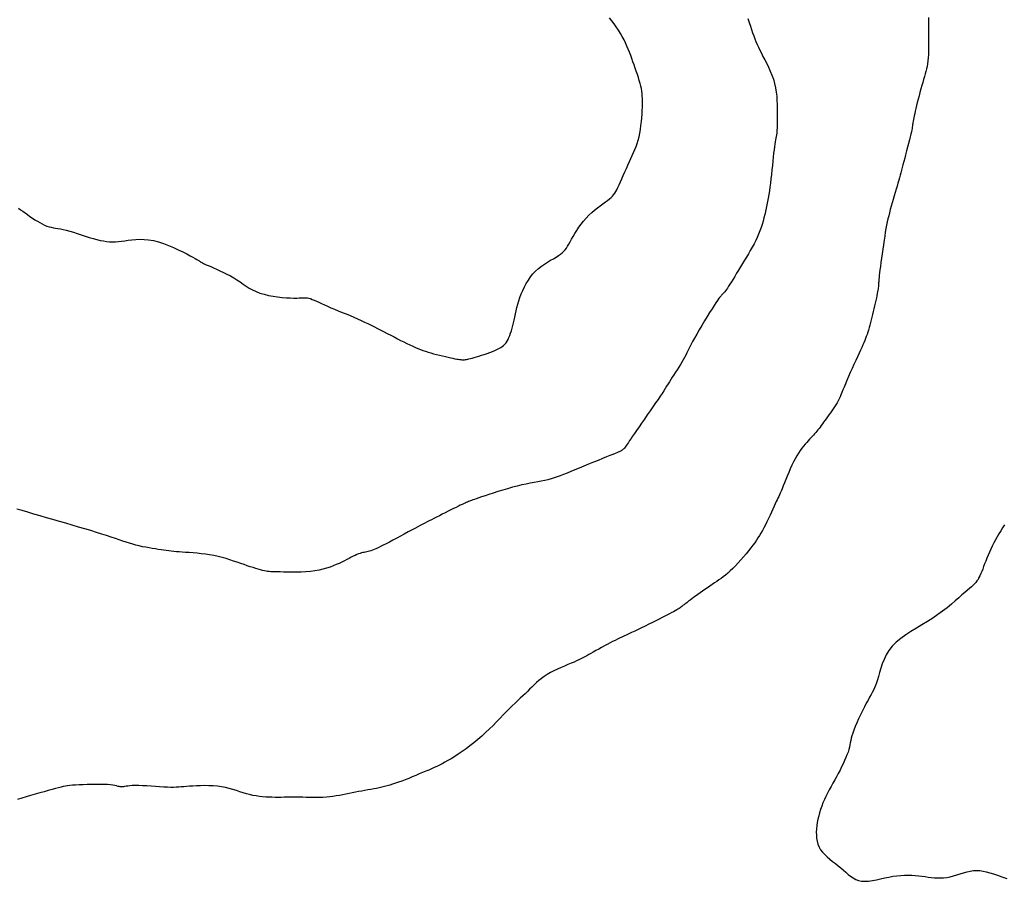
# Model space of a CAD drawing. Header units: millimetres. Extents: x 32690613 to 32693367, y 5343692 to 5344708.
# Tile 839 of 1009: x 32693023 to 32693042, y 5344300 to 5344316. Entities that reach past the tile are written whole.
import ezdxf

# ---------------------------------------------------------------- set-up
doc = ezdxf.new("R2010")
doc.units = ezdxf.units.MM
doc.header["$LTSCALE"] = 20
for name, color, linetype in [('02-DGM_HL_490.50', 52, 'Continuous'), ('02-DGM_HL_491.00', 62, 'Continuous'), ('02-DGM_HL_491.50', 72, 'Continuous'), ('02-DGM_HL_492.00', 82, 'Continuous')]:
    doc.layers.add(name, color=color, linetype=linetype)

msp = doc.modelspace()

# ---------------------------------------------------------------- linework, layer by layer
at = {"layer": '02-DGM_HL_490.50', "elevation": 490.5, "flags": 128}
msp.add_lwpolyline([(32693022.765, 5344312.649), (32693022.808, 5344312.619), (32693022.852, 5344312.587), (32693022.897, 5344312.555), (32693022.943, 5344312.522), (32693022.99, 5344312.489), (32693023.038, 5344312.456), (32693023.087, 5344312.424), (32693023.135, 5344312.394), (32693023.183, 5344312.366), (32693023.23, 5344312.341), (32693023.276, 5344312.319), (32693023.321, 5344312.301), (32693023.363, 5344312.286), (32693023.405, 5344312.276), (32693023.447, 5344312.267), (32693023.491, 5344312.259), (32693023.537, 5344312.252), (32693023.586, 5344312.243), (32693023.64, 5344312.232), (32693023.7, 5344312.218), (32693023.767, 5344312.2), (32693023.838, 5344312.178), (32693023.914, 5344312.155), (32693023.992, 5344312.13), (32693024.07, 5344312.104), (32693024.148, 5344312.08), (32693024.224, 5344312.057), (32693024.296, 5344312.037), (32693024.363, 5344312.021), (32693024.425, 5344312.009), (32693024.485, 5344312.001), (32693024.543, 5344311.995), (32693024.599, 5344311.993), (32693024.656, 5344311.994), (32693024.715, 5344311.998), (32693024.775, 5344312.004), (32693024.839, 5344312.013), (32693024.907, 5344312.023), (32693024.979, 5344312.032), (32693025.054, 5344312.039), (32693025.133, 5344312.042), (32693025.217, 5344312.041), (32693025.305, 5344312.033), (32693025.398, 5344312.017), (32693025.495, 5344311.992), (32693025.594, 5344311.96), (32693025.693, 5344311.922), (32693025.791, 5344311.881), (32693025.884, 5344311.839), (32693025.97, 5344311.797), (32693026.048, 5344311.757), (32693026.115, 5344311.722), (32693026.169, 5344311.693), (32693026.212, 5344311.669), (32693026.244, 5344311.651), (32693026.268, 5344311.637), (32693026.286, 5344311.626), (32693026.299, 5344311.617), (32693026.308, 5344311.61), (32693026.315, 5344311.605), (32693026.323, 5344311.599), (32693026.331, 5344311.594), (32693026.342, 5344311.587), (32693026.356, 5344311.58), (32693026.374, 5344311.571), (32693026.398, 5344311.56), (32693026.429, 5344311.546), (32693026.468, 5344311.529), (32693026.515, 5344311.509), (32693026.57, 5344311.485), (32693026.63, 5344311.459), (32693026.695, 5344311.43), (32693026.763, 5344311.398), (32693026.832, 5344311.364), (32693026.899, 5344311.328), (32693026.965, 5344311.29), (32693027.028, 5344311.251), (32693027.087, 5344311.21), (32693027.146, 5344311.17), (32693027.206, 5344311.131), (32693027.267, 5344311.092), (32693027.331, 5344311.057), (32693027.399, 5344311.024), (32693027.474, 5344310.994), (32693027.556, 5344310.97), (32693027.642, 5344310.949), (32693027.731, 5344310.932), (32693027.821, 5344310.919), (32693027.908, 5344310.909), (32693027.992, 5344310.902), (32693028.068, 5344310.898), (32693028.136, 5344310.896), (32693028.193, 5344310.896), (32693028.241, 5344310.898), (32693028.281, 5344310.9), (32693028.316, 5344310.902), (32693028.346, 5344310.903), (32693028.374, 5344310.903), (32693028.401, 5344310.9), (32693028.43, 5344310.894), (32693028.462, 5344310.885), (32693028.497, 5344310.871), (32693028.536, 5344310.855), (32693028.578, 5344310.836), (32693028.625, 5344310.814), (32693028.677, 5344310.79), (32693028.733, 5344310.764), (32693028.794, 5344310.737), (32693028.86, 5344310.708), (32693028.93, 5344310.679), (32693029.003, 5344310.649), (32693029.079, 5344310.618), (32693029.155, 5344310.587), (32693029.232, 5344310.555), (32693029.307, 5344310.524), (32693029.379, 5344310.492), (32693029.449, 5344310.461), (32693029.516, 5344310.43), (32693029.581, 5344310.399), (32693029.645, 5344310.368), (32693029.707, 5344310.337), (32693029.769, 5344310.305), (32693029.832, 5344310.273), (32693029.895, 5344310.24), (32693029.959, 5344310.206), (32693030.025, 5344310.172), (32693030.09, 5344310.138), (32693030.155, 5344310.105), (32693030.219, 5344310.072), (32693030.282, 5344310.041), (32693030.342, 5344310.012), (32693030.4, 5344309.984), (32693030.455, 5344309.959), (32693030.506, 5344309.936), (32693030.556, 5344309.915), (32693030.605, 5344309.896), (32693030.654, 5344309.878), (32693030.703, 5344309.861), (32693030.754, 5344309.845), (32693030.807, 5344309.829), (32693030.862, 5344309.813), (32693030.92, 5344309.798), (32693030.978, 5344309.783), (32693031.036, 5344309.769), (32693031.092, 5344309.756), (32693031.145, 5344309.743), (32693031.195, 5344309.732), (32693031.24, 5344309.723), (32693031.279, 5344309.715), (32693031.313, 5344309.708), (32693031.342, 5344309.703), (32693031.368, 5344309.7), (32693031.39, 5344309.697), (32693031.411, 5344309.695), (32693031.43, 5344309.695), (32693031.448, 5344309.695), (32693031.465, 5344309.696), (32693031.484, 5344309.698), (32693031.504, 5344309.701), (32693031.527, 5344309.706), (32693031.552, 5344309.711), (32693031.581, 5344309.719), (32693031.614, 5344309.728), (32693031.652, 5344309.739), (32693031.696, 5344309.752), (32693031.745, 5344309.767), (32693031.796, 5344309.783), (32693031.85, 5344309.8), (32693031.904, 5344309.819), (32693031.957, 5344309.837), (32693032.008, 5344309.856), (32693032.055, 5344309.875), (32693032.098, 5344309.893), (32693032.136, 5344309.912), (32693032.17, 5344309.931), (32693032.201, 5344309.951), (32693032.228, 5344309.973), (32693032.253, 5344309.997), (32693032.275, 5344310.024), (32693032.295, 5344310.054), (32693032.314, 5344310.088), (32693032.332, 5344310.125), (32693032.348, 5344310.166), (32693032.364, 5344310.21), (32693032.378, 5344310.257), (32693032.392, 5344310.307), (32693032.405, 5344310.359), (32693032.418, 5344310.413), (32693032.43, 5344310.469), (32693032.443, 5344310.527), (32693032.456, 5344310.587), (32693032.471, 5344310.649), (32693032.486, 5344310.712), (32693032.504, 5344310.776), (32693032.524, 5344310.842), (32693032.546, 5344310.91), (32693032.572, 5344310.978), (32693032.601, 5344311.047), (32693032.634, 5344311.116), (32693032.67, 5344311.183), (32693032.71, 5344311.248), (32693032.753, 5344311.311), (32693032.8, 5344311.37), (32693032.852, 5344311.424), (32693032.907, 5344311.474), (32693032.966, 5344311.519), (32693033.025, 5344311.56), (32693033.085, 5344311.597), (32693033.143, 5344311.632), (32693033.199, 5344311.664), (32693033.251, 5344311.694), (32693033.297, 5344311.723), (32693033.337, 5344311.751), (32693033.371, 5344311.779), (32693033.4, 5344311.809), (32693033.427, 5344311.839), (32693033.451, 5344311.872), (32693033.475, 5344311.909), (32693033.499, 5344311.949), (32693033.525, 5344311.994), (32693033.553, 5344312.044), (32693033.584, 5344312.098), (32693033.618, 5344312.156), (32693033.655, 5344312.215), (32693033.695, 5344312.276), (32693033.739, 5344312.337), (32693033.786, 5344312.397), (32693033.836, 5344312.455), (32693033.89, 5344312.509), (32693033.945, 5344312.561), (32693034.002, 5344312.609), (32693034.059, 5344312.654), (32693034.113, 5344312.695), (32693034.165, 5344312.734), (32693034.213, 5344312.769), (32693034.256, 5344312.801), (32693034.292, 5344312.829), (32693034.322, 5344312.856), (32693034.349, 5344312.883), (32693034.372, 5344312.91), (32693034.393, 5344312.939), (32693034.413, 5344312.972), (32693034.433, 5344313.009), (32693034.454, 5344313.053), (32693034.478, 5344313.104), (32693034.504, 5344313.16), (32693034.532, 5344313.222), (32693034.561, 5344313.287), (32693034.591, 5344313.354), (32693034.621, 5344313.422), (32693034.651, 5344313.489), (32693034.681, 5344313.555), (32693034.709, 5344313.617), (32693034.737, 5344313.676), (32693034.763, 5344313.735), (32693034.788, 5344313.793), (32693034.811, 5344313.851), (32693034.832, 5344313.911), (32693034.851, 5344313.974), (32693034.868, 5344314.04), (32693034.883, 5344314.11), (32693034.895, 5344314.184), (32693034.905, 5344314.259), (32693034.914, 5344314.335), (32693034.921, 5344314.41), (32693034.926, 5344314.483), (32693034.93, 5344314.553), (32693034.933, 5344314.619), (32693034.935, 5344314.679), (32693034.935, 5344314.734), (32693034.934, 5344314.785), (32693034.932, 5344314.834), (32693034.928, 5344314.882), (32693034.922, 5344314.929), (32693034.913, 5344314.978), (32693034.902, 5344315.028), (32693034.889, 5344315.081), (32693034.873, 5344315.137), (32693034.855, 5344315.196), (32693034.836, 5344315.256), (32693034.815, 5344315.317), (32693034.794, 5344315.379), (32693034.772, 5344315.441), (32693034.75, 5344315.503), (32693034.728, 5344315.565), (32693034.706, 5344315.625), (32693034.683, 5344315.686), (32693034.659, 5344315.746), (32693034.633, 5344315.807), (32693034.605, 5344315.868), (32693034.575, 5344315.929), (32693034.541, 5344315.991), (32693034.505, 5344316.054), (32693034.465, 5344316.117), (32693034.423, 5344316.18), (32693034.38, 5344316.241), (32693034.336, 5344316.3), (32693034.292, 5344316.356)], dxfattribs=at)
at = {"layer": '02-DGM_HL_491.00', "elevation": 491, "flags": 128}
msp.add_lwpolyline([(32693036.991, 5344316.343), (32693037.016, 5344316.27), (32693037.039, 5344316.198), (32693037.062, 5344316.13), (32693037.083, 5344316.067), (32693037.105, 5344316.007), (32693037.126, 5344315.95), (32693037.148, 5344315.895), (32693037.171, 5344315.84), (32693037.196, 5344315.785), (32693037.223, 5344315.728), (32693037.253, 5344315.668), (32693037.285, 5344315.605), (32693037.32, 5344315.539), (32693037.357, 5344315.469), (32693037.392, 5344315.396), (32693037.427, 5344315.32), (32693037.459, 5344315.242), (32693037.488, 5344315.162), (32693037.512, 5344315.08), (32693037.53, 5344314.996), (32693037.543, 5344314.912), (32693037.552, 5344314.828), (32693037.558, 5344314.746), (32693037.56, 5344314.667), (32693037.561, 5344314.591), (32693037.561, 5344314.519), (32693037.56, 5344314.453), (32693037.56, 5344314.394), (32693037.56, 5344314.341), (32693037.56, 5344314.293), (32693037.56, 5344314.249), (32693037.559, 5344314.21), (32693037.558, 5344314.174), (32693037.556, 5344314.14), (32693037.553, 5344314.108), (32693037.549, 5344314.077), (32693037.544, 5344314.046), (32693037.538, 5344314.014), (32693037.531, 5344313.979), (32693037.524, 5344313.94), (32693037.516, 5344313.896), (32693037.508, 5344313.845), (32693037.5, 5344313.786), (32693037.492, 5344313.719), (32693037.484, 5344313.645), (32693037.476, 5344313.565), (32693037.468, 5344313.481), (32693037.459, 5344313.394), (32693037.45, 5344313.307), (32693037.441, 5344313.221), (32693037.431, 5344313.138), (32693037.421, 5344313.06), (32693037.41, 5344312.985), (32693037.399, 5344312.913), (32693037.387, 5344312.844), (32693037.374, 5344312.778), (32693037.361, 5344312.713), (32693037.347, 5344312.649), (32693037.333, 5344312.586), (32693037.318, 5344312.523), (32693037.303, 5344312.46), (32693037.286, 5344312.396), (32693037.267, 5344312.333), (32693037.247, 5344312.27), (32693037.225, 5344312.206), (32693037.2, 5344312.143), (32693037.173, 5344312.079), (32693037.143, 5344312.016), (32693037.11, 5344311.952), (32693037.075, 5344311.888), (32693037.038, 5344311.824), (32693037, 5344311.76), (32693036.962, 5344311.696), (32693036.922, 5344311.632), (32693036.883, 5344311.568), (32693036.844, 5344311.504), (32693036.806, 5344311.441), (32693036.77, 5344311.379), (32693036.734, 5344311.32), (32693036.701, 5344311.265), (32693036.669, 5344311.213), (32693036.641, 5344311.166), (32693036.615, 5344311.126), (32693036.592, 5344311.091), (32693036.572, 5344311.062), (32693036.554, 5344311.039), (32693036.539, 5344311.019), (32693036.525, 5344311.003), (32693036.513, 5344310.989), (32693036.501, 5344310.977), (32693036.49, 5344310.966), (32693036.479, 5344310.955), (32693036.467, 5344310.943), (32693036.454, 5344310.927), (32693036.438, 5344310.907), (32693036.419, 5344310.882), (32693036.395, 5344310.848), (32693036.366, 5344310.806), (32693036.332, 5344310.753), (32693036.291, 5344310.689), (32693036.245, 5344310.615), (32693036.195, 5344310.535), (32693036.143, 5344310.45), (32693036.091, 5344310.363), (32693036.04, 5344310.277), (32693035.992, 5344310.194), (32693035.949, 5344310.118), (32693035.911, 5344310.049), (32693035.879, 5344309.987), (32693035.85, 5344309.931), (32693035.825, 5344309.88), (32693035.801, 5344309.832), (32693035.778, 5344309.786), (32693035.755, 5344309.741), (32693035.73, 5344309.695), (32693035.703, 5344309.647), (32693035.674, 5344309.599), (32693035.643, 5344309.549), (32693035.611, 5344309.5), (32693035.579, 5344309.45), (32693035.548, 5344309.401), (32693035.517, 5344309.354), (32693035.488, 5344309.309), (32693035.46, 5344309.265), (32693035.433, 5344309.223), (32693035.406, 5344309.18), (32693035.379, 5344309.136), (32693035.349, 5344309.09), (32693035.316, 5344309.039), (32693035.28, 5344308.984), (32693035.238, 5344308.922), (32693035.191, 5344308.853), (32693035.139, 5344308.778), (32693035.085, 5344308.699), (32693035.029, 5344308.618), (32693034.973, 5344308.538), (32693034.919, 5344308.46), (32693034.868, 5344308.386), (32693034.821, 5344308.318), (32693034.779, 5344308.258), (32693034.743, 5344308.205), (32693034.712, 5344308.158), (32693034.685, 5344308.119), (32693034.662, 5344308.084), (32693034.642, 5344308.055), (32693034.624, 5344308.029), (32693034.609, 5344308.008), (32693034.595, 5344307.989), (32693034.582, 5344307.974), (32693034.57, 5344307.961), (32693034.558, 5344307.949), (32693034.548, 5344307.94), (32693034.538, 5344307.932), (32693034.528, 5344307.925), (32693034.518, 5344307.919), (32693034.508, 5344307.914), (32693034.496, 5344307.908), (32693034.481, 5344307.902), (32693034.461, 5344307.893), (32693034.435, 5344307.883), (32693034.4, 5344307.869), (32693034.356, 5344307.851), (32693034.3, 5344307.828), (32693034.233, 5344307.801), (32693034.155, 5344307.769), (32693034.069, 5344307.734), (32693033.979, 5344307.696), (32693033.885, 5344307.658), (32693033.792, 5344307.619), (32693033.701, 5344307.582), (32693033.615, 5344307.546), (32693033.536, 5344307.514), (32693033.464, 5344307.484), (32693033.396, 5344307.457), (32693033.333, 5344307.433), (32693033.272, 5344307.411), (32693033.212, 5344307.391), (32693033.152, 5344307.373), (32693033.091, 5344307.357), (32693033.028, 5344307.343), (32693032.962, 5344307.329), (32693032.893, 5344307.316), (32693032.821, 5344307.303), (32693032.745, 5344307.288), (32693032.665, 5344307.272), (32693032.582, 5344307.254), (32693032.494, 5344307.233), (32693032.401, 5344307.209), (32693032.306, 5344307.182), (32693032.211, 5344307.154), (32693032.117, 5344307.125), (32693032.026, 5344307.096), (32693031.942, 5344307.068), (32693031.865, 5344307.043), (32693031.797, 5344307.02), (32693031.741, 5344307.002), (32693031.695, 5344306.986), (32693031.658, 5344306.973), (32693031.627, 5344306.963), (32693031.602, 5344306.954), (32693031.581, 5344306.946), (32693031.561, 5344306.938), (32693031.542, 5344306.931), (32693031.522, 5344306.922), (32693031.5, 5344306.912), (32693031.475, 5344306.902), (32693031.448, 5344306.889), (32693031.418, 5344306.875), (32693031.383, 5344306.858), (32693031.345, 5344306.84), (32693031.301, 5344306.818), (32693031.253, 5344306.794), (32693031.2, 5344306.768), (32693031.145, 5344306.741), (32693031.088, 5344306.712), (32693031.03, 5344306.683), (32693030.974, 5344306.655), (32693030.919, 5344306.627), (32693030.868, 5344306.602), (32693030.821, 5344306.578), (32693030.777, 5344306.556), (32693030.735, 5344306.534), (32693030.693, 5344306.513), (32693030.649, 5344306.49), (32693030.603, 5344306.466), (32693030.552, 5344306.439), (32693030.496, 5344306.409), (32693030.432, 5344306.375), (32693030.364, 5344306.338), (32693030.291, 5344306.298), (32693030.217, 5344306.258), (32693030.142, 5344306.218), (32693030.069, 5344306.179), (32693029.999, 5344306.142), (32693029.935, 5344306.108), (32693029.877, 5344306.078), (32693029.825, 5344306.052), (32693029.779, 5344306.03), (32693029.738, 5344306.012), (32693029.701, 5344305.996), (32693029.668, 5344305.983), (32693029.638, 5344305.972), (32693029.609, 5344305.964), (32693029.583, 5344305.957), (32693029.558, 5344305.951), (32693029.533, 5344305.946), (32693029.508, 5344305.941), (32693029.483, 5344305.935), (32693029.457, 5344305.929), (32693029.429, 5344305.92), (32693029.399, 5344305.91), (32693029.367, 5344305.897), (32693029.333, 5344305.882), (32693029.296, 5344305.864), (32693029.256, 5344305.845), (32693029.214, 5344305.823), (32693029.169, 5344305.801), (32693029.122, 5344305.777), (32693029.072, 5344305.753), (32693029.019, 5344305.727), (32693028.964, 5344305.702), (32693028.905, 5344305.678), (32693028.842, 5344305.654), (32693028.776, 5344305.632), (32693028.704, 5344305.612), (32693028.628, 5344305.594), (32693028.546, 5344305.58), (32693028.46, 5344305.57), (32693028.369, 5344305.563), (32693028.277, 5344305.558), (32693028.186, 5344305.556), (32693028.097, 5344305.556), (32693028.013, 5344305.556), (32693027.936, 5344305.557), (32693027.868, 5344305.559), (32693027.811, 5344305.56), (32693027.763, 5344305.56), (32693027.722, 5344305.561), (32693027.687, 5344305.563), (32693027.655, 5344305.565), (32693027.625, 5344305.569), (32693027.595, 5344305.573), (32693027.562, 5344305.58), (32693027.526, 5344305.589), (32693027.486, 5344305.599), (32693027.442, 5344305.612), (32693027.394, 5344305.626), (32693027.342, 5344305.643), (32693027.287, 5344305.661), (32693027.229, 5344305.68), (32693027.167, 5344305.702), (32693027.102, 5344305.724), (32693027.034, 5344305.748), (32693026.963, 5344305.772), (32693026.89, 5344305.796), (32693026.815, 5344305.819), (32693026.737, 5344305.841), (32693026.658, 5344305.861), (32693026.577, 5344305.879), (32693026.495, 5344305.893), (32693026.413, 5344305.905), (32693026.331, 5344305.915), (32693026.251, 5344305.923), (32693026.173, 5344305.929), (32693026.098, 5344305.935), (32693026.027, 5344305.94), (32693025.962, 5344305.944), (32693025.902, 5344305.949), (32693025.847, 5344305.954), (32693025.795, 5344305.959), (32693025.746, 5344305.965), (32693025.698, 5344305.971), (32693025.65, 5344305.977), (32693025.601, 5344305.984), (32693025.549, 5344305.991), (32693025.494, 5344305.999), (32693025.436, 5344306.008), (32693025.376, 5344306.017), (32693025.314, 5344306.027), (32693025.25, 5344306.039), (32693025.186, 5344306.051), (32693025.122, 5344306.065), (32693025.058, 5344306.081), (32693024.995, 5344306.098), (32693024.932, 5344306.118), (32693024.868, 5344306.138), (32693024.802, 5344306.161), (32693024.731, 5344306.185), (32693024.656, 5344306.211), (32693024.575, 5344306.238), (32693024.486, 5344306.268), (32693024.39, 5344306.298), (32693024.286, 5344306.331), (32693024.175, 5344306.364), (32693024.059, 5344306.399), (32693023.939, 5344306.434), (32693023.816, 5344306.471), (32693023.691, 5344306.507), (32693023.565, 5344306.544), (32693023.438, 5344306.58), (32693023.313, 5344306.617), (32693023.189, 5344306.653), (32693023.069, 5344306.688), (32693022.952, 5344306.722), (32693022.841, 5344306.754), (32693022.735, 5344306.785)], dxfattribs=at)
at = {"layer": '02-DGM_HL_491.50', "elevation": 491.5, "flags": 128}
msp.add_lwpolyline([(32693040.514, 5344316.367), (32693040.512, 5344316.285), (32693040.511, 5344316.202), (32693040.511, 5344316.118), (32693040.511, 5344316.034), (32693040.512, 5344315.951), (32693040.512, 5344315.87), (32693040.512, 5344315.791), (32693040.512, 5344315.715), (32693040.51, 5344315.644), (32693040.506, 5344315.579), (32693040.5, 5344315.519), (32693040.493, 5344315.464), (32693040.484, 5344315.412), (32693040.473, 5344315.363), (32693040.461, 5344315.314), (32693040.447, 5344315.264), (32693040.432, 5344315.213), (32693040.416, 5344315.158), (32693040.399, 5344315.099), (32693040.381, 5344315.036), (32693040.363, 5344314.971), (32693040.345, 5344314.905), (32693040.328, 5344314.838), (32693040.311, 5344314.773), (32693040.294, 5344314.709), (32693040.279, 5344314.649), (32693040.266, 5344314.593), (32693040.254, 5344314.541), (32693040.243, 5344314.493), (32693040.234, 5344314.45), (32693040.226, 5344314.411), (32693040.219, 5344314.376), (32693040.214, 5344314.345), (32693040.21, 5344314.317), (32693040.206, 5344314.294), (32693040.203, 5344314.273), (32693040.201, 5344314.252), (32693040.197, 5344314.229), (32693040.193, 5344314.204), (32693040.187, 5344314.174), (32693040.18, 5344314.138), (32693040.169, 5344314.093), (32693040.156, 5344314.039), (32693040.141, 5344313.977), (32693040.124, 5344313.909), (32693040.105, 5344313.838), (32693040.086, 5344313.764), (32693040.067, 5344313.691), (32693040.048, 5344313.621), (32693040.03, 5344313.555), (32693040.014, 5344313.495), (32693040, 5344313.439), (32693039.986, 5344313.388), (32693039.973, 5344313.339), (32693039.959, 5344313.291), (32693039.946, 5344313.242), (32693039.932, 5344313.192), (32693039.916, 5344313.138), (32693039.899, 5344313.08), (32693039.881, 5344313.018), (32693039.862, 5344312.954), (32693039.843, 5344312.888), (32693039.823, 5344312.82), (32693039.804, 5344312.753), (32693039.785, 5344312.687), (32693039.767, 5344312.622), (32693039.751, 5344312.56), (32693039.736, 5344312.5), (32693039.722, 5344312.44), (32693039.708, 5344312.379), (32693039.695, 5344312.316), (32693039.683, 5344312.251), (32693039.67, 5344312.18), (32693039.658, 5344312.105), (32693039.645, 5344312.023), (32693039.632, 5344311.936), (32693039.619, 5344311.847), (32693039.606, 5344311.758), (32693039.594, 5344311.671), (32693039.583, 5344311.588), (32693039.574, 5344311.512), (32693039.565, 5344311.444), (32693039.558, 5344311.386), (32693039.553, 5344311.338), (32693039.549, 5344311.298), (32693039.546, 5344311.265), (32693039.543, 5344311.238), (32693039.542, 5344311.214), (32693039.54, 5344311.194), (32693039.539, 5344311.176), (32693039.538, 5344311.158), (32693039.537, 5344311.139), (32693039.535, 5344311.12), (32693039.533, 5344311.099), (32693039.53, 5344311.075), (32693039.526, 5344311.049), (32693039.521, 5344311.018), (32693039.514, 5344310.983), (32693039.506, 5344310.943), (32693039.496, 5344310.898), (32693039.485, 5344310.849), (32693039.474, 5344310.797), (32693039.461, 5344310.744), (32693039.448, 5344310.688), (32693039.435, 5344310.633), (32693039.421, 5344310.578), (32693039.408, 5344310.523), (32693039.395, 5344310.47), (32693039.382, 5344310.418), (32693039.368, 5344310.368), (32693039.355, 5344310.32), (32693039.342, 5344310.273), (32693039.328, 5344310.229), (32693039.314, 5344310.186), (32693039.3, 5344310.146), (32693039.285, 5344310.107), (32693039.269, 5344310.068), (32693039.251, 5344310.027), (32693039.232, 5344309.983), (32693039.21, 5344309.935), (32693039.186, 5344309.882), (32693039.158, 5344309.822), (32693039.127, 5344309.754), (32693039.094, 5344309.681), (32693039.059, 5344309.604), (32693039.023, 5344309.524), (32693038.988, 5344309.444), (32693038.953, 5344309.366), (32693038.921, 5344309.292), (32693038.892, 5344309.224), (32693038.867, 5344309.162), (32693038.844, 5344309.107), (32693038.824, 5344309.058), (32693038.806, 5344309.013), (32693038.788, 5344308.971), (32693038.77, 5344308.932), (32693038.751, 5344308.894), (32693038.73, 5344308.856), (32693038.707, 5344308.817), (32693038.682, 5344308.778), (32693038.655, 5344308.738), (32693038.627, 5344308.698), (32693038.599, 5344308.658), (32693038.57, 5344308.619), (32693038.542, 5344308.581), (32693038.516, 5344308.545), (32693038.49, 5344308.509), (32693038.466, 5344308.475), (32693038.443, 5344308.443), (32693038.421, 5344308.412), (32693038.4, 5344308.382), (32693038.378, 5344308.353), (32693038.357, 5344308.326), (32693038.336, 5344308.3), (32693038.314, 5344308.274), (32693038.291, 5344308.249), (32693038.268, 5344308.224), (32693038.243, 5344308.199), (32693038.218, 5344308.173), (32693038.192, 5344308.145), (32693038.165, 5344308.115), (32693038.137, 5344308.083), (32693038.107, 5344308.048), (32693038.077, 5344308.01), (32693038.045, 5344307.969), (32693038.013, 5344307.924), (32693037.98, 5344307.875), (32693037.948, 5344307.822), (32693037.914, 5344307.765), (32693037.881, 5344307.704), (32693037.849, 5344307.638), (32693037.817, 5344307.569), (32693037.786, 5344307.498), (32693037.756, 5344307.428), (32693037.728, 5344307.36), (32693037.702, 5344307.295), (32693037.678, 5344307.235), (32693037.656, 5344307.182), (32693037.638, 5344307.136), (32693037.621, 5344307.097), (32693037.606, 5344307.063), (32693037.592, 5344307.031), (32693037.577, 5344306.999), (32693037.562, 5344306.966), (32693037.545, 5344306.929), (32693037.525, 5344306.888), (32693037.503, 5344306.839), (32693037.478, 5344306.785), (32693037.45, 5344306.726), (32693037.422, 5344306.665), (32693037.392, 5344306.602), (32693037.362, 5344306.539), (32693037.332, 5344306.478), (32693037.302, 5344306.42), (32693037.273, 5344306.367), (32693037.245, 5344306.316), (32693037.217, 5344306.269), (32693037.187, 5344306.222), (32693037.156, 5344306.176), (32693037.123, 5344306.129), (32693037.086, 5344306.08), (32693037.046, 5344306.029), (32693037.002, 5344305.973), (32693036.954, 5344305.915), (32693036.904, 5344305.855), (32693036.852, 5344305.795), (32693036.799, 5344305.736), (32693036.747, 5344305.68), (32693036.695, 5344305.627), (32693036.646, 5344305.578), (32693036.599, 5344305.535), (32693036.554, 5344305.497), (32693036.511, 5344305.463), (32693036.469, 5344305.432), (32693036.427, 5344305.403), (32693036.385, 5344305.375), (32693036.342, 5344305.347), (32693036.297, 5344305.317), (32693036.25, 5344305.285), (32693036.202, 5344305.252), (32693036.154, 5344305.218), (32693036.105, 5344305.184), (32693036.058, 5344305.15), (32693036.013, 5344305.117), (32693035.971, 5344305.087), (32693035.932, 5344305.059), (32693035.898, 5344305.034), (32693035.867, 5344305.012), (32693035.841, 5344304.993), (32693035.817, 5344304.975), (32693035.797, 5344304.96), (32693035.778, 5344304.946), (32693035.761, 5344304.933), (32693035.746, 5344304.921), (32693035.731, 5344304.909), (32693035.716, 5344304.898), (32693035.701, 5344304.886), (32693035.685, 5344304.874), (32693035.668, 5344304.861), (32693035.649, 5344304.848), (32693035.627, 5344304.834), (32693035.602, 5344304.819), (32693035.574, 5344304.803), (32693035.542, 5344304.785), (32693035.506, 5344304.766), (32693035.465, 5344304.745), (32693035.421, 5344304.722), (32693035.372, 5344304.697), (32693035.318, 5344304.67), (32693035.259, 5344304.64), (32693035.195, 5344304.608), (32693035.128, 5344304.575), (32693035.058, 5344304.54), (32693034.988, 5344304.504), (32693034.918, 5344304.47), (32693034.849, 5344304.436), (32693034.785, 5344304.405), (32693034.724, 5344304.376), (32693034.67, 5344304.35), (32693034.62, 5344304.327), (32693034.574, 5344304.306), (32693034.531, 5344304.286), (32693034.488, 5344304.266), (32693034.445, 5344304.246), (32693034.4, 5344304.225), (32693034.353, 5344304.202), (32693034.302, 5344304.176), (32693034.248, 5344304.148), (32693034.193, 5344304.118), (32693034.137, 5344304.088), (32693034.081, 5344304.057), (32693034.027, 5344304.027), (32693033.976, 5344303.999), (32693033.928, 5344303.972), (32693033.886, 5344303.948), (32693033.847, 5344303.926), (32693033.81, 5344303.905), (32693033.773, 5344303.886), (32693033.736, 5344303.866), (32693033.696, 5344303.846), (32693033.651, 5344303.826), (32693033.601, 5344303.804), (32693033.545, 5344303.78), (32693033.482, 5344303.754), (32693033.416, 5344303.726), (32693033.347, 5344303.697), (32693033.277, 5344303.665), (32693033.208, 5344303.632), (32693033.141, 5344303.597), (32693033.077, 5344303.561), (32693033.019, 5344303.523), (32693032.964, 5344303.484), (32693032.914, 5344303.444), (32693032.867, 5344303.402), (32693032.821, 5344303.36), (32693032.777, 5344303.317), (32693032.734, 5344303.274), (32693032.69, 5344303.231), (32693032.645, 5344303.187), (32693032.599, 5344303.143), (32693032.551, 5344303.098), (32693032.502, 5344303.051), (32693032.451, 5344303.002), (32693032.397, 5344302.95), (32693032.341, 5344302.896), (32693032.283, 5344302.837), (32693032.221, 5344302.774), (32693032.157, 5344302.708), (32693032.09, 5344302.64), (32693032.021, 5344302.569), (32693031.949, 5344302.499), (32693031.876, 5344302.428), (32693031.802, 5344302.359), (32693031.726, 5344302.292), (32693031.649, 5344302.229), (32693031.571, 5344302.168), (32693031.494, 5344302.111), (32693031.418, 5344302.057), (32693031.344, 5344302.007), (32693031.273, 5344301.961), (32693031.205, 5344301.919), (32693031.141, 5344301.882), (32693031.082, 5344301.849), (32693031.027, 5344301.819), (32693030.975, 5344301.793), (32693030.924, 5344301.768), (32693030.873, 5344301.745), (32693030.821, 5344301.722), (32693030.767, 5344301.699), (32693030.71, 5344301.675), (32693030.648, 5344301.649), (32693030.582, 5344301.622), (32693030.515, 5344301.594), (32693030.445, 5344301.565), (32693030.376, 5344301.537), (32693030.307, 5344301.51), (32693030.241, 5344301.484), (32693030.177, 5344301.461), (32693030.117, 5344301.44), (32693030.061, 5344301.421), (32693030.007, 5344301.404), (32693029.955, 5344301.389), (32693029.904, 5344301.376), (32693029.854, 5344301.363), (32693029.802, 5344301.352), (32693029.75, 5344301.341), (32693029.695, 5344301.331), (32693029.639, 5344301.32), (32693029.58, 5344301.31), (32693029.521, 5344301.3), (32693029.461, 5344301.289), (32693029.399, 5344301.278), (32693029.337, 5344301.267), (32693029.275, 5344301.255), (32693029.213, 5344301.243), (32693029.151, 5344301.23), (32693029.089, 5344301.217), (32693029.026, 5344301.205), (32693028.963, 5344301.194), (32693028.9, 5344301.184), (32693028.836, 5344301.175), (32693028.771, 5344301.169), (32693028.705, 5344301.164), (32693028.639, 5344301.162), (32693028.573, 5344301.161), (32693028.507, 5344301.162), (32693028.441, 5344301.163), (32693028.375, 5344301.165), (32693028.311, 5344301.167), (32693028.248, 5344301.168), (32693028.186, 5344301.169), (32693028.125, 5344301.169), (32693028.065, 5344301.168), (32693028.006, 5344301.167), (32693027.947, 5344301.167), (32693027.888, 5344301.166), (32693027.83, 5344301.166), (32693027.77, 5344301.166), (32693027.71, 5344301.167), (32693027.649, 5344301.169), (32693027.588, 5344301.172), (32693027.526, 5344301.177), (32693027.464, 5344301.184), (32693027.401, 5344301.193), (32693027.338, 5344301.204), (32693027.275, 5344301.219), (32693027.212, 5344301.236), (32693027.148, 5344301.256), (32693027.083, 5344301.277), (32693027.017, 5344301.299), (32693026.948, 5344301.32), (32693026.878, 5344301.34), (32693026.804, 5344301.357), (32693026.727, 5344301.372), (32693026.647, 5344301.382), (32693026.564, 5344301.389), (32693026.481, 5344301.393), (32693026.398, 5344301.395), (32693026.317, 5344301.394), (32693026.24, 5344301.391), (32693026.167, 5344301.387), (32693026.101, 5344301.383), (32693026.043, 5344301.378), (32693025.989, 5344301.373), (32693025.94, 5344301.369), (32693025.892, 5344301.365), (32693025.843, 5344301.362), (32693025.791, 5344301.361), (32693025.735, 5344301.361), (32693025.671, 5344301.362), (32693025.599, 5344301.366), (32693025.52, 5344301.371), (32693025.437, 5344301.376), (32693025.352, 5344301.382), (32693025.268, 5344301.388), (32693025.187, 5344301.393), (32693025.112, 5344301.396), (32693025.044, 5344301.397), (32693024.987, 5344301.396), (32693024.939, 5344301.392), (32693024.898, 5344301.387), (32693024.865, 5344301.382), (32693024.837, 5344301.377), (32693024.812, 5344301.372), (32693024.791, 5344301.369), (32693024.771, 5344301.369), (32693024.752, 5344301.371), (32693024.731, 5344301.375), (32693024.708, 5344301.381), (32693024.681, 5344301.389), (32693024.648, 5344301.396), (32693024.609, 5344301.404), (32693024.561, 5344301.411), (32693024.504, 5344301.416), (32693024.436, 5344301.419), (32693024.36, 5344301.42), (32693024.278, 5344301.42), (32693024.193, 5344301.419), (32693024.108, 5344301.416), (32693024.026, 5344301.413), (32693023.949, 5344301.409), (32693023.88, 5344301.405), (32693023.822, 5344301.401), (32693023.771, 5344301.397), (32693023.726, 5344301.392), (32693023.683, 5344301.385), (32693023.641, 5344301.377), (32693023.597, 5344301.367), (32693023.547, 5344301.355), (32693023.49, 5344301.339), (32693023.423, 5344301.321), (32693023.348, 5344301.3), (32693023.267, 5344301.277), (32693023.181, 5344301.252), (32693023.092, 5344301.226), (32693023.003, 5344301.2), (32693022.915, 5344301.175), (32693022.83, 5344301.15), (32693022.75, 5344301.126)], dxfattribs=at)
at = {"layer": '02-DGM_HL_492.00', "elevation": 492, "flags": 128}
msp.add_lwpolyline([(32693041.996, 5344306.479), (32693041.958, 5344306.421), (32693041.921, 5344306.363), (32693041.886, 5344306.305), (32693041.852, 5344306.246), (32693041.819, 5344306.186), (32693041.788, 5344306.125), (32693041.757, 5344306.064), (32693041.728, 5344306.004), (32693041.701, 5344305.944), (32693041.675, 5344305.885), (32693041.651, 5344305.827), (32693041.628, 5344305.771), (32693041.607, 5344305.717), (32693041.587, 5344305.665), (32693041.569, 5344305.616), (32693041.551, 5344305.57), (32693041.533, 5344305.526), (32693041.515, 5344305.486), (32693041.497, 5344305.448), (32693041.478, 5344305.414), (32693041.458, 5344305.384), (32693041.435, 5344305.356), (32693041.41, 5344305.329), (32693041.382, 5344305.301), (32693041.35, 5344305.271), (32693041.313, 5344305.239), (32693041.27, 5344305.202), (32693041.221, 5344305.159), (32693041.165, 5344305.11), (32693041.102, 5344305.054), (32693041.033, 5344304.994), (32693040.958, 5344304.93), (32693040.876, 5344304.863), (32693040.788, 5344304.795), (32693040.695, 5344304.727), (32693040.596, 5344304.66), (32693040.492, 5344304.594), (32693040.385, 5344304.529), (32693040.277, 5344304.465), (32693040.171, 5344304.4), (32693040.069, 5344304.333), (32693039.972, 5344304.263), (32693039.885, 5344304.19), (32693039.807, 5344304.112), (32693039.742, 5344304.029), (32693039.689, 5344303.943), (32693039.645, 5344303.855), (32693039.609, 5344303.767), (32693039.58, 5344303.681), (32693039.556, 5344303.599), (32693039.535, 5344303.524), (32693039.517, 5344303.456), (32693039.498, 5344303.397), (32693039.48, 5344303.346), (32693039.46, 5344303.3), (32693039.44, 5344303.256), (32693039.417, 5344303.213), (32693039.393, 5344303.168), (32693039.365, 5344303.119), (32693039.334, 5344303.063), (32693039.299, 5344302.999), (32693039.262, 5344302.928), (32693039.224, 5344302.853), (32693039.185, 5344302.774), (32693039.147, 5344302.696), (32693039.112, 5344302.619), (32693039.081, 5344302.546), (32693039.055, 5344302.479), (32693039.034, 5344302.419), (32693039.018, 5344302.366), (32693039.006, 5344302.318), (32693038.997, 5344302.273), (32693038.988, 5344302.231), (32693038.98, 5344302.189), (32693038.97, 5344302.145), (32693038.958, 5344302.1), (32693038.943, 5344302.05), (32693038.923, 5344301.997), (32693038.901, 5344301.941), (32693038.876, 5344301.883), (32693038.849, 5344301.822), (32693038.819, 5344301.76), (32693038.787, 5344301.697), (32693038.754, 5344301.633), (32693038.719, 5344301.569), (32693038.684, 5344301.505), (32693038.648, 5344301.441), (32693038.613, 5344301.377), (32693038.578, 5344301.313), (32693038.544, 5344301.25), (32693038.512, 5344301.186), (32693038.482, 5344301.122), (32693038.455, 5344301.058), (32693038.43, 5344300.995), (32693038.407, 5344300.931), (32693038.388, 5344300.868), (32693038.371, 5344300.805), (32693038.356, 5344300.742), (32693038.344, 5344300.679), (32693038.335, 5344300.616), (32693038.328, 5344300.553), (32693038.325, 5344300.491), (32693038.326, 5344300.429), (32693038.331, 5344300.369), (32693038.341, 5344300.31), (32693038.357, 5344300.253), (32693038.379, 5344300.198), (32693038.409, 5344300.146), (32693038.446, 5344300.097), (32693038.489, 5344300.05), (32693038.537, 5344300.005), (32693038.589, 5344299.961), (32693038.643, 5344299.919), (32693038.698, 5344299.877), (32693038.752, 5344299.835), (32693038.804, 5344299.792), (32693038.853, 5344299.749), (32693038.901, 5344299.707), (32693038.947, 5344299.666), (32693038.994, 5344299.628), (32693039.042, 5344299.595), (32693039.093, 5344299.567), (32693039.147, 5344299.547), (32693039.207, 5344299.534), (32693039.273, 5344299.531), (32693039.344, 5344299.535), (32693039.419, 5344299.545), (32693039.498, 5344299.56), (32693039.578, 5344299.578), (32693039.659, 5344299.596), (32693039.741, 5344299.613), (32693039.82, 5344299.628), (32693039.898, 5344299.639), (32693039.974, 5344299.646), (32693040.047, 5344299.65), (32693040.118, 5344299.65), (32693040.188, 5344299.648), (32693040.255, 5344299.644), (32693040.321, 5344299.638), (32693040.384, 5344299.63), (32693040.446, 5344299.622), (32693040.507, 5344299.614), (32693040.567, 5344299.606), (32693040.627, 5344299.6), (32693040.686, 5344299.596), (32693040.746, 5344299.595), (32693040.807, 5344299.598), (32693040.87, 5344299.606), (32693040.934, 5344299.619), (32693040.999, 5344299.636), (32693041.065, 5344299.655), (32693041.131, 5344299.675), (32693041.198, 5344299.696), (32693041.264, 5344299.714), (32693041.328, 5344299.728), (32693041.391, 5344299.738), (32693041.453, 5344299.741), (32693041.514, 5344299.739), (32693041.576, 5344299.73), (32693041.64, 5344299.717), (32693041.707, 5344299.698), (32693041.779, 5344299.675), (32693041.858, 5344299.648), (32693041.944, 5344299.618), (32693042.039, 5344299.584)], dxfattribs=at)

doc.saveas('drawing.dxf')
